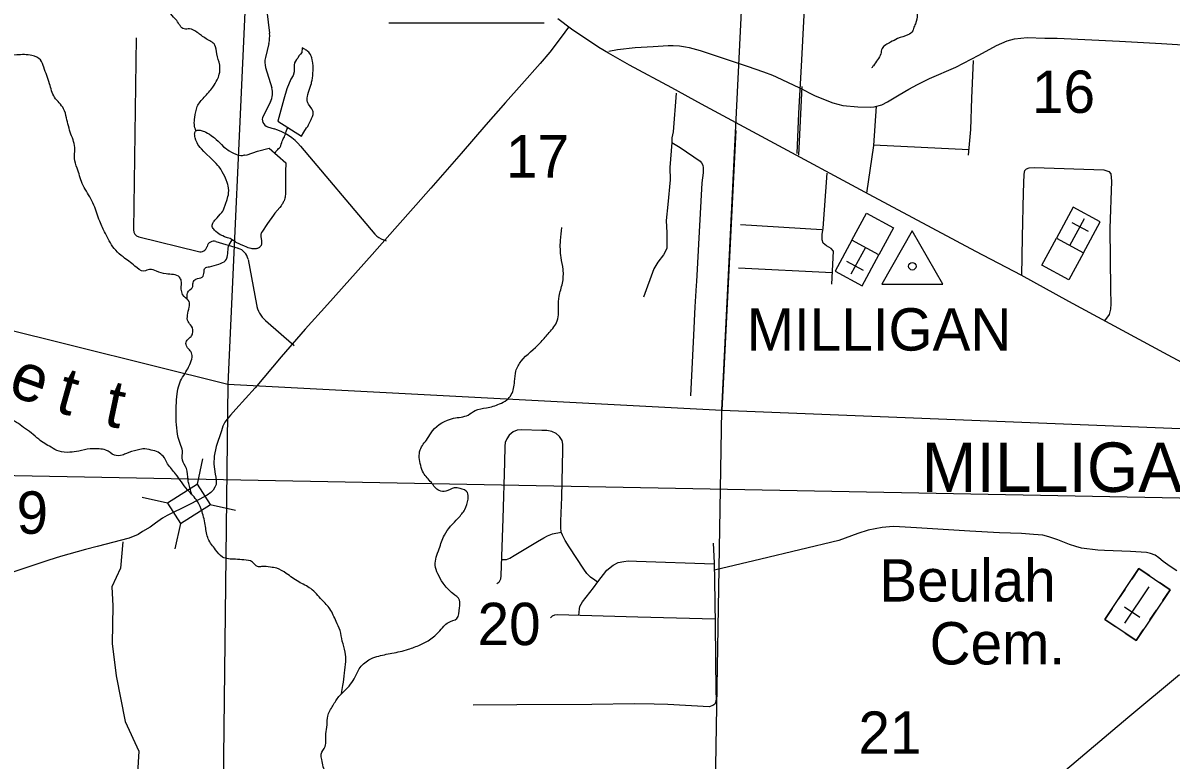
# Model space of a CAD drawing. Extents: x 1219626 to 1426462, y 456797 to 752399.
# Drawn here: x 1282542 to 1294732, y 640071 to 647898 of the extents above; entities that cross this region are included whole.
import ezdxf

# ---------------------------------------------------------------- set-up
doc = ezdxf.new("R2010")
doc.units = 0
for name, color, linetype in [('Bridges and Drawbridges Local Roads', 7, 'Continuous'), ('Communities Names with Post Office', 7, 'Continuous'), ('Culture', 7, 'Continuous'), ('Culture Text', 7, 'Continuous'), ('Lakes and Ponds', 7, 'Continuous'), ('Local Roads Improved', 7, 'Continuous'), ('Local Roads Paved', 7, 'Continuous'), ('Local Roads Unimproved', 7, 'Continuous'), ('Masks', 7, 'Continuous'), ('Narrow River Creek and Branch and Slough', 7, 'Continuous'), ('Narrow River Creek and Branch and Slough Text', 7, 'Continuous'), ('Quad Borders', 7, 'Continuous'), ('Roadshilelds State Highways', 7, 'Continuous'), ('Section Lines', 7, 'Continuous'), ('Section Numbers', 7, 'Continuous'), ('State Routes Highway Center Lines', 7, 'Continuous'), ('Triangulation Station', 7, 'Continuous'), ('Triangulation Station Text', 7, 'Continuous'), ('Uninventoried Roads and Features', 7, 'Continuous'), ('US Routes Highway Center Lines', 7, 'Continuous')]:
    doc.layers.add(name, color=color, linetype=linetype)

msp = doc.modelspace()

# ---------------------------------------------------------------- linework, layer by layer
at = {"layer": 'Bridges and Drawbridges Local Roads'}
for p, q in [((1284394, 643000), (1284453, 643269)), ((1284394, 643000), (1284078, 642799)), ((1284532, 642785), (1284394, 643000)), ((1284078, 642799), (1283809, 642858)), ((1284078, 642799), (1284216, 642583)), ((1284216, 642583), (1284532, 642785)), ((1284530, 642785), (1284798, 642726)), ((1284216, 642583), (1284156, 642314))]:
    msp.add_line(p, q, dxfattribs=at)
at = {"layer": 'Culture'}
for p, q in [((1293693, 645943), (1293515, 645613)), ((1293979, 645788), (1293693, 645943)), ((1293658, 645535), (1293812, 645821)), ((1293677, 645781), (1293853, 645686)), ((1293801, 645458), (1293979, 645788)), ((1291344, 645592), (1291165, 645262)), ((1291630, 645437), (1291344, 645592)), ((1293515, 645613), (1293801, 645458)), ((1291487, 645515), (1291332, 645229)), ((1291468, 645269), (1291291, 645364)), ((1291451, 645107), (1291630, 645437)), ((1291165, 645262), (1291451, 645107)), ((1294391, 642104), (1294314, 641990)), ((1294505, 642027), (1294391, 642104)), ((1294723, 641880), (1294609, 641957)), ((1294244, 641886), (1294174, 641782)), ((1294243, 641525), (1294501, 641909)), ((1294646, 641766), (1294723, 641880)), ((1294105, 641679), (1294028, 641564)), ((1294402, 641584), (1294236, 641695)), ((1294028, 641564), (1294142, 641488)), ((1294506, 641559), (1294576, 641663)), ((1294360, 641341), (1294436, 641455)), ((1294246, 641418), (1294360, 641341))]:
    msp.add_line(p, q, dxfattribs=at)
for points in [[(1291630, 645437), (1291344, 645592), (1291498, 645878), (1291784, 645723)], [(1293515, 645613), (1293801, 645458), (1293646, 645172), (1293360, 645327)], [(1294360, 641341), (1294028, 641564), (1294391, 642104), (1294723, 641880)]]:
    msp.add_lwpolyline(points, close=True, dxfattribs=at)
at = {"layer": 'Lakes and Ponds'}
for p, q in [((1285311, 647088), (1285247, 646857)), ((1285247, 646857), (1285499, 646697)), ((1285157, 646567), (1285333, 646414))]:
    msp.add_line(p, q, dxfattribs=at)
for points in [[(1285499, 646697), (1285526, 646740), (1285554, 646783), (1285565, 646800), (1285574, 646815), (1285581, 646829), (1285593, 646853), (1285601, 646872), (1285607, 646885), (1285615, 646906), (1285622, 646927), (1285623, 646932), (1285624, 646937), (1285624, 646942), (1285624, 646947), (1285622, 646955), (1285620, 646964), (1285617, 646972), (1285613, 646979), (1285609, 646986), (1285575, 647037), (1285568, 647050), (1285563, 647060), (1285561, 647068), (1285560, 647073), (1285558, 647081), (1285558, 647090), (1285560, 647103), (1285562, 647116), (1285567, 647140), (1285573, 647162), (1285598, 647237), (1285604, 647255), (1285607, 647269), (1285612, 647291), (1285616, 647312), (1285619, 647341), (1285621, 647367), (1285623, 647390), (1285623, 647410), (1285623, 647428), (1285623, 647443), (1285620, 647471), (1285617, 647491), (1285614, 647506), (1285608, 647529), (1285604, 647540), (1285600, 647551), (1285597, 647557), (1285594, 647562), (1285591, 647568), (1285584, 647578), (1285576, 647587), (1285567, 647595), (1285559, 647602), (1285550, 647609), (1285542, 647614), (1285534, 647619), (1285526, 647623), (1285519, 647627), (1285506, 647633), (1285504, 647584), (1285488, 647568), (1285472, 647549), (1285459, 647523), (1285446, 647510), (1285424, 647475), (1285420, 647449), (1285420, 647417), (1285420, 647378), (1285411, 647339), (1285385, 647301), (1285343, 647198), (1285311, 647088)], [(1284741, 645608), (1284714, 645616), (1284683, 645627), (1284663, 645636), (1284636, 645650), (1284622, 645659), (1284607, 645669), (1284591, 645682), (1284575, 645698), (1284568, 645707), (1284561, 645717), (1284555, 645727), (1284552, 645737), (1284551, 645746), (1284551, 645752), (1284553, 645760), (1284557, 645771), (1284566, 645786), (1284572, 645795), (1284580, 645805), (1284590, 645816), (1284603, 645829), (1284637, 645866), (1284655, 645887), (1284663, 645899), (1284670, 645912), (1284676, 645926), (1284694, 645974), (1284710, 646023), (1284719, 646056), (1284723, 646074), (1284726, 646096), (1284728, 646120), (1284726, 646143), (1284722, 646167), (1284719, 646183), (1284712, 646204), (1284701, 646232), (1284684, 646269), (1284658, 646318), (1284642, 646344), (1284624, 646369), (1284611, 646385), (1284593, 646406), (1284568, 646432), (1284534, 646465), (1284488, 646507), (1284463, 646532), (1284436, 646561), (1284422, 646577), (1284409, 646595), (1284400, 646609), (1284391, 646626), (1284385, 646638), (1284378, 646655), (1284371, 646679), (1284368, 646692), (1284366, 646706), (1284365, 646721), (1284366, 646729), (1284367, 646736), (1284370, 646742), (1284374, 646748), (1284379, 646753), (1284387, 646758), (1284396, 646760), (1284403, 646761), (1284412, 646761), (1284425, 646759), (1284444, 646754), (1284455, 646750), (1284469, 646744), (1284484, 646737), (1284501, 646727), (1284521, 646716), (1284542, 646702), (1284564, 646686), (1284575, 646678), (1284594, 646662), (1284613, 646644), (1284649, 646607), (1284673, 646583), (1284688, 646571), (1284706, 646557), (1284717, 646550), (1284730, 646541), (1284757, 646525), (1284777, 646515), (1284803, 646504), (1284819, 646499), (1284836, 646494), (1284854, 646492), (1284864, 646492), (1284874, 646492), (1284884, 646495), (1284893, 646499), (1284899, 646496), (1284922, 646499), (1285031, 646538), (1285157, 646567)], [(1285333, 646414), (1285330, 646318), (1285328, 646223), (1285331, 646097), (1285330, 646079), (1285327, 646058), (1285325, 646047), (1285322, 646036), (1285319, 646024), (1285314, 646011), (1285310, 646002), (1285306, 645994), (1285297, 645979), (1285291, 645969), (1285282, 645956), (1285270, 645940), (1285217, 645877), (1285203, 645858), (1285140, 645768), (1285078, 645678), (1285075, 645672), (1285072, 645665), (1285071, 645661), (1285069, 645655), (1285069, 645646), (1285069, 645635), (1285069, 645628), (1285072, 645609), (1285075, 645584), (1285076, 645570), (1285076, 645562), (1285076, 645555), (1285074, 645547), (1285072, 645539), (1285070, 645535), (1285068, 645531), (1285065, 645527), (1285062, 645523), (1285058, 645520), (1285052, 645514), (1285045, 645510), (1285040, 645507), (1285033, 645504), (1285024, 645502), (1285019, 645501), (1285013, 645500), (1285005, 645499), (1284997, 645499), (1284987, 645499), (1284976, 645501), (1284964, 645503), (1284949, 645506), (1284934, 645511), (1284926, 645514), (1284918, 645518), (1284888, 645530), (1284858, 645542), (1284838, 645551), (1284812, 645564), (1284797, 645572), (1284781, 645583), (1284763, 645595), (1284753, 645602), (1284741, 645608)]]:
    msp.add_lwpolyline(points, dxfattribs=at)
at = {"layer": 'Local Roads Improved'}
for p, q in [((1291572, 646603), (1292586, 646555)), ((1291023, 645703), (1290160, 645754)), ((1290139, 645299), (1291135, 645249))]:
    msp.add_line(p, q, dxfattribs=at)
for points in [[(1292580, 646493), (1292606, 646767), (1292617, 647101), (1292636, 647501)], [(1291601, 647014), (1291572, 646596), (1291500, 646092)], [(1289431, 646629), (1289411, 646364), (1289413, 646232), (1289390, 645970), (1289372, 645799), (1289378, 645670), (1289377, 645504), (1289343, 645437), (1289282, 645357), (1289240, 645286), (1289129, 644987)], [(1291132, 645123), (1291149, 645474), (1291123, 645504), (1291072, 645533), (1291039, 645561), (1291029, 645596), (1291029, 645652), (1291037, 645719), (1291081, 646304)], [(1293146, 645216), (1293153, 645623), (1293167, 646097), (1293171, 646292), (1293181, 646331), (1293197, 646348), (1293227, 646360), (1293277, 646362), (1294018, 646339), (1294071, 646320), (1294092, 646296), (1294100, 646217), (1294083, 645716), (1294090, 645071), (1294092, 644914), (1294090, 644858), (1294076, 644802), (1294025, 644736)], [(1282636, 642132), (1282194, 641987)]]:
    msp.add_lwpolyline(points, dxfattribs=at)
at = {"layer": 'Local Roads Paved'}
msp.add_line((1290779, 646494), (1290816, 647223), dxfattribs=at)
for points in [[(1290762, 646511), (1290780, 646942), (1290808, 647439), (1290838, 647982), (1290863, 648505), (1290888, 649091)], [(1288336, 647855), (1288256, 647747), (1288137, 647589), (1288034, 647469), (1287840, 647248), (1287666, 647055), (1287457, 646818), (1287194, 646511), (1286873, 646143), (1286713, 645963), (1286492, 645713), (1286250, 645441), (1285777, 644909), (1285540, 644645), (1285282, 644351), (1285007, 644024), (1284801, 643796), (1284747, 643734), (1284710, 643692), (1284684, 643660), (1284666, 643617), (1284650, 643567), (1284592, 643402), (1284573, 643299), (1284570, 643214), (1284583, 643106), (1284590, 643076), (1284593, 643044), (1284593, 642998), (1284581, 642969), (1284561, 642936), (1284538, 642911), (1284497, 642882), (1284414, 642836), (1284295, 642778), (1284074, 642669), (1284025, 642641), (1283951, 642587), (1283892, 642544), (1283813, 642497), (1283764, 642467), (1283669, 642428), (1283330, 642339), (1283205, 642306), (1282942, 642231), (1282816, 642194), (1282636, 642132)], [(1288762, 647600), (1288854, 647615), (1289041, 647637), (1289234, 647649), (1289392, 647660), (1289444, 647660), (1289512, 647654), (1289578, 647645), (1289614, 647637), (1289734, 647605), (1289859, 647564), (1290233, 647440), (1290406, 647380), (1290499, 647344), (1290539, 647327), (1290786, 647211), (1290952, 647123), (1291141, 647049), (1291247, 647020), (1291406, 647007), (1291539, 647005), (1291581, 647009), (1291661, 647029), (1291722, 647062), (1291846, 647135), (1291948, 647196), (1292040, 647244), (1292169, 647307), (1292446, 647430), (1292691, 647557)], [(1292691, 647557), (1292879, 647658), (1292992, 647708), (1293071, 647729), (1293205, 647744), (1293393, 647737), (1293523, 647737), (1294186, 647704), (1294631, 647680), (1295487, 647627), (1295858, 647616), (1296146, 647598), (1296301, 647589), (1296556, 647560), (1297270, 647479)], [(1289476, 647154), (1289444, 646742), (1289432, 646678), (1289431, 646629), (1289519, 646574), (1289734, 646430), (1289748, 646413), (1289762, 646388), (1289763, 646359), (1289763, 646308), (1289749, 646201), (1289722, 645681), (1289694, 645154), (1289691, 645110), (1289677, 644882), (1289661, 644582), (1289650, 644367), (1289628, 643938)], [(1288643, 641960), (1288614, 641982), (1288569, 642014), (1288530, 642052), (1288496, 642097), (1288341, 642334), (1288298, 642404), (1288269, 642459), (1288258, 642490), (1288253, 642542), (1288252, 642609), (1288262, 642863), (1288275, 643361), (1288274, 643425), (1288268, 643463), (1288238, 643507), (1288205, 643540), (1288156, 643561), (1288105, 643569), (1288052, 643570), (1287836, 643578), (1287790, 643573), (1287747, 643556), (1287705, 643522), (1287678, 643482), (1287662, 643444), (1287659, 643403), (1287654, 643229), (1287637, 642636), (1287617, 642032), (1287612, 641991), (1287593, 641956), (1287573, 641941)], [(1294795, 642081), (1294722, 642125), (1294649, 642181), (1294603, 642220), (1294563, 642247), (1294514, 642265), (1294470, 642274), (1294302, 642284), (1294024, 642295), (1293956, 642301), (1293781, 642322), (1293722, 642337), (1293653, 642360), (1293530, 642410), (1293436, 642443), (1293372, 642458), (1293273, 642467), (1293143, 642478), (1292909, 642484), (1292596, 642503), (1292030, 642538), (1291850, 642548), (1291780, 642550), (1291664, 642540), (1291590, 642528), (1291515, 642511), (1291406, 642478), (1291203, 642404), (1290378, 642205), (1289883, 642089)], [(1287623, 642201), (1287676, 642202), (1287711, 642215), (1287758, 642243), (1288005, 642393), (1288071, 642432), (1288112, 642453), (1288166, 642472), (1288258, 642491)], [(1289871, 642374), (1289881, 642165), (1289884, 641976), (1289891, 641513), (1289899, 640794), (1289902, 640725), (1289898, 640693), (1289887, 640666), (1289866, 640650), (1289827, 640637), (1289388, 640660), (1289243, 640663), (1289032, 640667), (1288582, 640661), (1287787, 640657), (1287321, 640652)], [(1288445, 641607), (1288450, 641677), (1288456, 641700), (1288469, 641728), (1288483, 641751), (1288601, 641900), (1288645, 641963), (1288741, 642088), (1288810, 642140), (1288862, 642168), (1288922, 642181), (1288968, 642185), (1289055, 642182), (1289882, 642156)], [(1289890, 641567), (1289071, 641588), (1288213, 641614), (1288186, 641611), (1288160, 641599), (1288145, 641580)]]:
    msp.add_lwpolyline(points, dxfattribs=at)
at = {"layer": 'Local Roads Unimproved'}
for p, q in [((1285120, 648113), (1285160, 647789)), ((1285153, 647681), (1285116, 647530)), ((1285119, 647424), (1285184, 647211)), ((1285170, 647062), (1285092, 646909)), ((1285139, 646796), (1285209, 646775)), ((1285490, 646589), (1286278, 645656)), ((1286372, 645594), (1286398, 645586))]:
    msp.add_line(p, q, dxfattribs=at)
for centre, radius, start, end in [((1284862, 647752), 300, 346.1707, 6.9369), ((1285310, 647482), 200, 166.1707, 196.9112), ((1284992, 647153), 200, 332.8898, 16.9112), ((1285163, 646872), 80, 152.8898, 252.8222), ((1285032, 646201), 600, 40.2102, 72.8222), ((1286431, 645785), 200, 220.2102, 252.7701)]:
    msp.add_arc(centre, radius, start, end, dxfattribs=at)
at = {"layer": 'Masks'}
msp.add_line((1290110, 646755), (1289963, 643788), dxfattribs=at)
at = {"layer": 'Narrow River Creek and Branch and Slough'}
for points in [[(1300846, 647149), (1300840, 647223), (1300802, 647321), (1300780, 647411), (1300757, 647486), (1300690, 647553), (1300615, 647598), (1300570, 647643), (1300540, 647711), (1300533, 647793), (1300563, 647883), (1300585, 647943), (1300585, 647988), (1300525, 648011), (1300435, 648033), (1300368, 648085), (1300263, 648228), (1300180, 648348), (1300060, 648483), (1299940, 648580), (1299828, 648730), (1299791, 648805), (1299723, 648873), (1299626, 648895), (1299536, 648955), (1299491, 648978), (1299401, 648880), (1299296, 648760), (1299236, 648700), (1299161, 648685), (1299034, 648648), (1298921, 648603), (1298839, 648565), (1298794, 648498), (1298734, 648423), (1298644, 648378), (1298606, 648378), (1298442, 648415), (1298284, 648430), (1298119, 648490), (1297947, 648580), (1297700, 648663), (1297535, 648760), (1297437, 648873), (1297280, 649053), (1297168, 649150), (1297078, 649203), (1296995, 649255), (1296890, 649263), (1296755, 649285), (1296635, 649293), (1296546, 649293), (1296463, 649345), (1296418, 649353), (1296343, 649308), (1296283, 649308), (1296201, 649338), (1296133, 649368), (1296051, 649398), (1295997, 649398), (1295944, 649450), (1295862, 649503), (1295712, 649578), (1295555, 649555), (1295487, 649533), (1295352, 649540), (1295173, 649615), (1295038, 649660), (1294888, 649683), (1294783, 649623), (1294723, 649600), (1294580, 649563), (1294468, 649525), (1294281, 649480), (1294206, 649428), (1294071, 649353), (1293928, 649278), (1293786, 649263), (1293584, 649300), (1293456, 649375), (1293306, 649435), (1293142, 649495), (1293007, 649525), (1292849, 649555), (1292729, 649593), (1292602, 649645), (1292490, 649750), (1292407, 649863), (1292310, 650013), (1292250, 650095), (1292145, 650223)], [(1284337, 642885), (1284307, 642993), (1284295, 643047), (1284277, 643167), (1284235, 643257), (1284235, 643353), (1284211, 643431), (1284169, 643701), (1284169, 643833), (1284181, 643960), (1284199, 644056), (1284283, 644212), (1284313, 644272), (1284337, 644350), (1284325, 644410), (1284295, 644440), (1284277, 644470), (1284277, 644518), (1284319, 644560), (1284343, 644596), (1284331, 644680), (1284295, 644728), (1284289, 644795), (1284307, 644879), (1284307, 644939), (1284253, 644993), (1284223, 645101), (1284223, 645161), (1284205, 645197), (1284061, 645233), (1283959, 645263), (1283887, 645281), (1283827, 645263), (1283731, 645317), (1283605, 645413), (1283527, 645485), (1283425, 645647), (1283365, 645774), (1283305, 645942), (1283263, 646032), (1283172, 646194), (1283118, 646356), (1283088, 646460), (1283094, 646556), (1283052, 646718), (1283004, 646892), (1282974, 646988), (1282878, 647109), (1282824, 647253), (1282764, 647427), (1282728, 647505), (1282638, 647553), (1282476, 647559), (1282344, 647553), (1282230, 647553), (1282170, 647553), (1282020, 647619), (1281918, 647679), (1281816, 647781), (1281762, 647859), (1281714, 647943), (1281648, 648082), (1281612, 648280), (1281612, 648424), (1281618, 648502), (1281666, 648658), (1281684, 648706), (1281690, 648736), (1281678, 648784), (1281600, 648814), (1281462, 648832), (1281390, 648856), (1281227, 648886), (1281071, 648922), (1280984, 648992), (1280996, 649233), (1280990, 649497), (1280990, 649623)], [(1293027, 649521), (1292964, 649503), (1292877, 649460), (1292791, 649409), (1292747, 649349), (1292716, 649247), (1292680, 649148), (1292661, 649093), (1292590, 649034), (1292499, 648987), (1292408, 648971), (1292321, 648947), (1292254, 648919), (1292191, 648825), (1292168, 648722), (1292172, 648549), (1292160, 648462), (1292148, 648367), (1292105, 648284), (1292069, 648186), (1292030, 648099), (1292038, 647989), (1292018, 647890), (1291998, 647839), (1291990, 647815), (1291939, 647772), (1291829, 647732), (1291754, 647693), (1291703, 647665), (1291663, 647626), (1291651, 647570), (1291616, 647507), (1291572, 647444), (1291553, 647421)], [(1284379, 646753), (1284362, 646819), (1284367, 646896), (1284393, 647010), (1284465, 647109), (1284559, 647218), (1284605, 647296), (1284626, 647353), (1284631, 647451), (1284600, 647570), (1284579, 647664), (1284486, 647731), (1284393, 647798), (1284310, 647835), (1284253, 647835), (1284175, 647923), (1284113, 647995), (1284087, 648110), (1284025, 648234), (1283963, 648317), (1283880, 648441), (1283823, 648524), (1283698, 648602), (1283652, 648623), (1283574, 648670), (1283538, 648737), (1283558, 648846), (1283600, 648934), (1283657, 648991), (1283709, 649027)], [(1285217, 646515), (1285240, 646548), (1285272, 646580), (1285295, 646644), (1285318, 646689), (1285337, 646747), (1285355, 646789)], [(1286718, 637610), (1286641, 637735), (1286585, 637798), (1286523, 637826), (1286467, 637868), (1286446, 637917), (1286425, 638000), (1286397, 638070), (1286349, 638153), (1286328, 638321), (1286258, 638446), (1286140, 638544), (1286077, 638606), (1286077, 638718), (1286042, 638794), (1286007, 638857), (1285986, 639045), (1285959, 639143), (1285952, 639219), (1285959, 639296), (1285945, 639380), (1285861, 639519), (1285798, 639686), (1285778, 639860), (1285764, 639923), (1285729, 640000), (1285715, 640076), (1285708, 640132), (1285750, 640216), (1285757, 640278), (1285757, 640348), (1285771, 640446), (1285778, 640536), (1285833, 640648), (1285896, 640745), (1285952, 640801), (1286021, 640877), (1286070, 640954), (1286112, 641038), (1286216, 641135), (1286300, 641170), (1286460, 641205), (1286634, 641247), (1286759, 641295), (1286843, 641337), (1286954, 641428), (1287010, 641491), (1287059, 641532), (1287149, 641574), (1287177, 641686), (1287177, 641769), (1287107, 641839), (1287003, 641950), (1286947, 642048), (1286919, 642139), (1286961, 642313), (1287017, 642460), (1287163, 642641), (1287233, 642731), (1287268, 642843), (1287261, 642912), (1287184, 642954), (1287121, 642961), (1287031, 642926), (1286961, 642933), (1286878, 643017), (1286794, 643121), (1286766, 643198), (1286759, 643365), (1286836, 643484), (1286892, 643567), (1287114, 643700), (1287268, 643735), (1287344, 643783), (1287463, 643811), (1287602, 643853), (1287678, 643895), (1287727, 643951), (1287762, 644090), (1287776, 644201), (1287832, 644306), (1288034, 644501), (1288117, 644598), (1288208, 644717), (1288229, 644884), (1288235, 644996), (1288270, 645135), (1288277, 645281), (1288256, 645407), (1288249, 645588), (1288263, 645727)], [(1284287, 644962), (1284287, 644990), (1284291, 645038), (1284340, 645087), (1284349, 645140), (1284378, 645178), (1284446, 645198), (1284465, 645256), (1284475, 645294), (1284523, 645309), (1284620, 645338), (1284692, 645376), (1284716, 645449), (1284726, 645526), (1284765, 645594)], [(1285925, 640775), (1285939, 640864), (1285957, 640996), (1285969, 641116), (1285963, 641218), (1285933, 641332), (1285909, 641447), (1285867, 641543), (1285801, 641675), (1285717, 641771), (1285597, 641891), (1285470, 641963), (1285338, 642053), (1285236, 642107), (1285170, 642119), (1285074, 642125), (1285032, 642125), (1284978, 642173), (1284888, 642197), (1284798, 642203), (1284660, 642227), (1284588, 642305), (1284510, 642420), (1284480, 642552), (1284444, 642708), (1284396, 642816), (1284288, 642942), (1284162, 643110), (1284078, 643218), (1284030, 643297), (1283976, 643339), (1283904, 643363), (1283814, 643375), (1283754, 643363), (1283640, 643327), (1283597, 643309), (1283513, 643309), (1283423, 643363), (1283351, 643375), (1283255, 643375), (1283135, 643351), (1283039, 643339), (1282925, 643351), (1282841, 643393), (1282709, 643477), (1282631, 643543), (1282547, 643603), (1282475, 643657), (1282379, 643705), (1282313, 643723), (1282217, 643723), (1282023, 643697), (1281873, 643637), (1281687, 643601), (1281585, 643595), (1281447, 643649), (1281326, 643739), (1281212, 643847), (1281152, 643979), (1281086, 644087), (1281014, 644177), (1280930, 644237), (1280810, 644267), (1280672, 644291), (1280600, 644303), (1280546, 644321), (1280474, 644448), (1280462, 644556), (1280426, 644700), (1280378, 644862), (1280360, 644958), (1280348, 645060), (1280318, 645168), (1280300, 645234), (1280270, 645313), (1280198, 645409), (1280156, 645481)]]:
    msp.add_spline(points, degree=3, dxfattribs=at)
at = {"layer": 'Quad Borders'}
msp.add_line((1300990, 642732), (1261728, 643485), dxfattribs=at)
at = {"layer": 'Roadshilelds State Highways'}
msp.add_line((1286427, 647898), (1288077, 647898), dxfattribs=at)
at = {"layer": 'Section Lines'}
for p, q in [((1284958, 649335), (1284719, 644064)), ((1289963, 643788), (1290227, 649120)), ((1280281, 645167), (1284719, 644064)), ((1284719, 644064), (1284654, 638780)), ((1284719, 644064), (1289963, 643788)), ((1289876, 638567), (1289963, 643788)), ((1289963, 643788), (1295334, 643573))]:
    msp.add_line(p, q, dxfattribs=at)
at = {"layer": 'State Routes Highway Center Lines'}
msp.add_lwpolyline([(1295395, 644000), (1294701, 644370), (1293646, 644942), (1293140, 645219), (1292658, 645470), (1291526, 646078), (1290474, 646644), (1289747, 647036), (1289430, 647208), (1288983, 647450), (1288759, 647576), (1288656, 647639), (1288365, 647834), (1288222, 647942)], dxfattribs=at)
at = {"layer": 'Triangulation Station'}
msp.add_lwpolyline([(1291985, 645689), (1291660, 645126), (1292310, 645126)], close=True, dxfattribs=at)
msp.add_circle((1291985, 645314), 40, dxfattribs=at)
at = {"layer": 'Uninventoried Roads and Features'}
for p, q in [((1283744, 647740), (1283714, 645702)), ((1283771, 645628), (1284406, 645470)), ((1284591, 645577), (1284828, 645505)), ((1284497, 645524), (1284497, 645524)), ((1284932, 645388), (1285020, 644910)), ((1285118, 644739), (1285422, 644472))]:
    msp.add_line(p, q, dxfattribs=at)
msp.add_lwpolyline([(1283604, 642388), (1283577, 642108), (1283485, 641912), (1283496, 641709), (1283490, 641310), (1283531, 640965), (1283626, 640481), (1283771, 640164), (1283753, 639871), (1283747, 639790), (1283682, 639717), (1283516, 639709), (1282904, 639880)], dxfattribs=at)
for centre, radius, start, end in [((1283789, 645701), 75, 179.1607, 256.0508), ((1284569, 645505), 75, 73.098, 165.0762), ((1284424, 645543), 75, 256.0508, 345.0762), ((1284784, 645361), 150, 10.486, 73.098), ((1285315, 644965), 300, 190.486, 228.7753)]:
    msp.add_arc(centre, radius, start, end, dxfattribs=at)
at = {"layer": 'US Routes Highway Center Lines'}
msp.add_lwpolyline([(1293565, 639925), (1294273, 640522), (1294822, 640980)], dxfattribs=at)

# ---------------------------------------------------------------- texts
at = {"layer": 'Communities Names with Post Office'}
msp.add_text('MILLIGAN', height=525, rotation=359.9998, dxfattribs=at).set_placement((1292082, 642918))
at = {"layer": 'Culture Text'}
for s, p in [('Beulah', (1291634, 641754)), ('Cem.', (1292169, 641086))]:
    msp.add_text(s, height=450, rotation=359.9998, dxfattribs=at).set_placement(p)
at = {"layer": 'Narrow River Creek and Branch and Slough Text'}
for s, rotation, p in [('e', 340.226, (1282366, 643957)), ('t', 344.2721, (1282870, 643775)), ('t', 348.087, (1283385, 643630))]:
    msp.add_text(s, height=500, rotation=rotation, dxfattribs=at).set_placement(p)
at = {"layer": 'Section Numbers'}
for s, p in [('16', (1293256, 646943)), ('17', (1287671, 646257)), ('19', (1282139, 642474)), ('20', (1287369, 641291)), ('21', (1291413, 640137))]:
    msp.add_text(s, height=450, rotation=359.9998, dxfattribs=at).set_placement(p)
at = {"layer": 'Triangulation Station Text'}
msp.add_text('MILLIGAN', height=450, rotation=359.9998, dxfattribs=at).set_placement((1290227, 644419))

doc.saveas('drawing.dxf')
